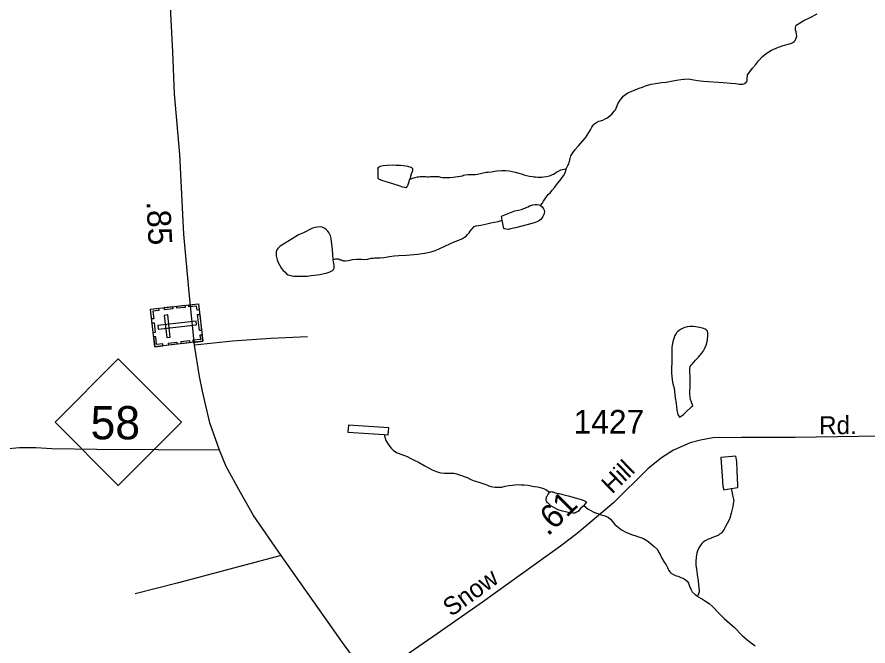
# Model space of a CAD drawing. Extents: x 2220236 to 2384410, y 720751 to 894131.
# Drawn here: x 2284074 to 2288550, y 829540 to 832849 of the extents above; entities that cross this region are included whole.
import ezdxf

# ---------------------------------------------------------------- set-up
doc = ezdxf.new("R2010")
doc.units = 0
for name, color, linetype in [('Exist Cultural Cemetery CELL', 7, 'Continuous'), ('Exist Hydrographic Creek Single Shore', 7, 'Continuous'), ('Exist Hydrographic Misc Water Feature', 7, 'Continuous'), ('Exist Hydrographic Pond Under 1500 Sq Ft', 7, 'Continuous'), ('Exist Road Non-System Type 51', 7, 'Continuous'), ('Exist Road Primary NC Attributed', 7, 'Continuous'), ('Exist Road Primary NC Service Mileage Hundredths English Label', 7, 'Continuous'), ('Exist Road Primary NC Shield CELL', 7, 'Continuous'), ('Exist Road Primary NC Shield Number Label', 7, 'Continuous'), ('Exist Road Secondary Mileage Hundredths English Label', 7, 'Continuous'), ('Exist Road Secondary Type 51 Attributed', 7, 'Continuous'), ('Exist Road Secondary Type 51 Label', 7, 'Continuous'), ('Exist Road Secondary Type 51 Number Label', 7, 'Continuous')]:
    doc.layers.add(name, color=color, linetype=linetype)

msp = doc.modelspace()

# ---------------------------------------------------------------- linework, layer by layer
at = {"layer": 'Exist Cultural Cemetery CELL'}
for points in [[(2284798.3, 831114.3), (2284775.6, 831312), (2285028.6, 831341), (2285051.3, 831143.2)], [(2285032.4, 831308.1), (2285021, 831306.8), (2285018.5, 831328.6), (2284978.3, 831324), (2284977, 831335.1), (2285028.6, 831341)], [(2284818.7, 831317), (2284820, 831305.8), (2284788, 831302.1), (2284792.6, 831261.8), (2284781.6, 831260.5), (2284775.7, 831312.1)], [(2284892.6, 831314), (2284849.6, 831309.1), (2284848.3, 831320.4), (2284891.3, 831325.3)], [(2284958.1, 831321.5), (2284915.1, 831316.6), (2284913.8, 831327.9), (2284956.8, 831332.8)], [(2284861.2, 831162.5), (2284879.8, 831164.7), (2284866.4, 831281.6), (2284847.9, 831279.5)], [(2285033.3, 831199), (2285023.7, 831283.3), (2285035, 831284.6), (2285044.6, 831200.3)], [(2284789.9, 831187.8), (2284784, 831239.3), (2284795.3, 831240.6), (2284801.2, 831189.1)], [(2284815, 831225.9), (2284817.1, 831207.3), (2285018.6, 831230.4), (2285016.5, 831249)], [(2284841.3, 831119.2), (2284840, 831130.4), (2284808, 831126.8), (2284803.4, 831167.1), (2284792.4, 831165.8), (2284798.3, 831114.3)], [(2285047.4, 831176.1), (2285036, 831174.8), (2285038.5, 831152.9), (2284998.4, 831148.3), (2284999.6, 831137.3), (2285051.2, 831143.2)], [(2284915, 831127.6), (2284872, 831122.7), (2284870.7, 831134), (2284913.7, 831138.9)], [(2284981.8, 831135.2), (2284938.7, 831130.3), (2284937.4, 831141.6), (2284980.5, 831146.5)]]:
    msp.add_lwpolyline(points, close=True, dxfattribs=at)
at = {"layer": 'Exist Hydrographic Creek Single Shore'}
msp.add_lwpolyline([(2287653.2, 829801.8), (2287656.4, 829799.1), (2287676.5, 829787.2), (2287698.5, 829773.6), (2287716.7, 829761.8), (2287732.4, 829747.7), (2287767.1, 829711.5), (2287794.1, 829684.1), (2287847.6, 829637.1), (2287888, 829595.2), (2287912.2, 829573.4), (2287930.3, 829559.9), (2287942.2, 829551.5), (2287956.7, 829539.7)], dxfattribs=at)
at = {"layer": 'Exist Hydrographic Misc Water Feature'}
for points in [[(2286962.8, 832050.4), (2286972.1, 832067.6), (2286975.9, 832077.3), (2286978, 832084.5), (2286979.7, 832089.4), (2286983.7, 832105.1), (2286987.9, 832118.1), (2286993.3, 832129.4), (2287010.6, 832152.7), (2287026.3, 832170.4), (2287064.6, 832213.9), (2287082.3, 832242.4), (2287090.4, 832256), (2287098.3, 832270.6), (2287106.7, 832281.3), (2287112.4, 832287.7), (2287124.7, 832296.3), (2287133.7, 832301), (2287143.9, 832302.5), (2287155.8, 832307.1), (2287167.7, 832312.8), (2287175.7, 832317.5), (2287182.7, 832322.3), (2287203.3, 832338.9), (2287215.1, 832353.5), (2287221.5, 832361.5), (2287229.1, 832379.4), (2287233.2, 832387.5), (2287234.9, 832391.8), (2287243.4, 832406.3), (2287262.7, 832432.2), (2287286.3, 832450.4), (2287304.2, 832458.2), (2287326.4, 832466.9), (2287346.2, 832474.7), (2287364, 832480.9), (2287380.2, 832487.1), (2287409.9, 832495.4), (2287432.3, 832499.2), (2287463.9, 832504.1), (2287488.9, 832506.9), (2287514.2, 832511.3), (2287543.5, 832516.5), (2287565.6, 832521), (2287585.6, 832522.9), (2287603.7, 832523.5), (2287633.5, 832519.6), (2287653.7, 832515.9), (2287685.5, 832512), (2287787.6, 832504.9), (2287829.6, 832501.4), (2287853.4, 832499.3), (2287863.2, 832497.5), (2287873.7, 832495.6), (2287881.6, 832495.4), (2287891.1, 832496.9), (2287900.4, 832499.3), (2287907.7, 832504.1), (2287910.7, 832507.3), (2287912, 832509.6), (2287914.1, 832514.4), (2287915.2, 832520.3), (2287915.4, 832530.2), (2287915.6, 832538.4), (2287916, 832541.6), (2287917.1, 832545.5), (2287923.1, 832553.6), (2287942.7, 832580.4), (2287957.8, 832598.2), (2287974.3, 832618.1), (2287995.1, 832641.7), (2288014.2, 832658.3), (2288042.4, 832674.1), (2288080.1, 832690.7), (2288103.9, 832700.1), (2288143.8, 832709.7), (2288154.1, 832715.4), (2288161.4, 832720.9), (2288167.5, 832726.6), (2288173.3, 832738), (2288175.4, 832748.5), (2288175, 832759.9), (2288173, 832770.8), (2288168.9, 832782.4), (2288168.1, 832788.9), (2288168.9, 832794.5), (2288170.3, 832802), (2288172.4, 832805.9), (2288180.7, 832812.3), (2288212.6, 832830.7), (2288242.4, 832844.8), (2288282.2, 832865.3)], [(2286139.1, 831993.7), (2286148, 831998.4), (2286155, 832001.5), (2286161.3, 832004), (2286168.8, 832005.5), (2286181, 832008.5), (2286186, 832008.4), (2286193.9, 832009.9), (2286202.7, 832010.4), (2286212.9, 832010.2), (2286218.8, 832010), (2286222.8, 832011), (2286229.9, 832009.2), (2286238.8, 832009), (2286246.7, 832009.5), (2286256.9, 832010.9), (2286264.1, 832010.8), (2286272.9, 832010.6), (2286282.1, 832009.7), (2286290.9, 832009.5), (2286300.7, 832006.7), (2286312.8, 832004.8), (2286324.9, 832004.6), (2286338.7, 832004.3), (2286350.9, 832005.7), (2286367.3, 832007), (2286392.9, 832009.7), (2286394.9, 832009.7), (2286404.8, 832012.1), (2286416.7, 832014.1), (2286422.9, 832016.6), (2286430.8, 832018.1), (2286446.6, 832020.1), (2286454.5, 832020.9), (2286472.5, 832020.5), (2286483.4, 832021), (2286496.5, 832023.3), (2286519.6, 832027.8), (2286541, 832032.2), (2286552.5, 832033.6), (2286568, 832035.6), (2286598.2, 832039.9), (2286624.5, 832042), (2286643.5, 832042.2), (2286663.2, 832039.5), (2286678.5, 832036.6), (2286694.8, 832033), (2286712.8, 832027), (2286726.8, 832023.5), (2286740.5, 832018.9), (2286754.5, 832015.3), (2286770.2, 832011.7), (2286784.6, 832009.8), (2286792.7, 832008), (2286800.6, 832007.8), (2286813, 832006.9), (2286823.9, 832007.3), (2286834, 832007.1), (2286842.6, 832007.9), (2286858.4, 832009.9), (2286874.9, 832014.5), (2286880.8, 832016), (2286890.7, 832020.7), (2286896.4, 832023.2), (2286904.3, 832028.6), (2286914.3, 832035), (2286922.3, 832039.1), (2286934.5, 832045.4), (2286943.4, 832047.5), (2286952, 832049), (2286958.2, 832049.8), (2286962.8, 832050.4)], [(2286826.7, 831858.1), (2286837.8, 831870.3), (2286843.9, 831880), (2286849.7, 831890.4), (2286857.8, 831901.7), (2286867.2, 831914.6), (2286879.6, 831926.8), (2286889.4, 831938.7), (2286902.5, 831954.9), (2286915, 831971), (2286918.6, 831975.2), (2286934.5, 831995.2), (2286940.6, 832003.3), (2286948.6, 832013), (2286956.5, 832029.2), (2286962.2, 832048.8), (2286962.8, 832050.4)], [(2285737.1, 831574), (2285749.6, 831576.3), (2285759.1, 831576.1), (2285762.8, 831576.1), (2285767.6, 831575), (2285774.5, 831572.5), (2285781, 831570.8), (2285785.2, 831568.1), (2285788.5, 831567.3), (2285791.1, 831566.3), (2285795.7, 831566.2), (2285801.2, 831566.1), (2285815.1, 831568.4), (2285825.3, 831570.5), (2285839.1, 831572.8), (2285859.2, 831574.7), (2285885.1, 831575.2), (2285903.1, 831573.2), (2285919.2, 831575.1), (2285937, 831579.7), (2285946.9, 831581.1), (2285954.7, 831581.9), (2285962.6, 831581.8), (2285984.9, 831582.9), (2286002.7, 831584.2), (2286032.9, 831588.5), (2286057, 831592.9), (2286082.9, 831594.7), (2286122.7, 831597.1), (2286180.8, 831601.8), (2286216.7, 831606.7), (2286234.1, 831609.6), (2286253.2, 831614.1), (2286273.4, 831620.2), (2286290.6, 831627.4), (2286328, 831645.4), (2286374, 831665.7), (2286397.8, 831676), (2286418, 831683.8), (2286428, 831690.2), (2286436.3, 831696.6), (2286443.7, 831704.6), (2286451.4, 831714.3), (2286457.5, 831722.4), (2286465.6, 831732.7), (2286469.3, 831736.9), (2286479, 831746.5), (2286489.3, 831751.2), (2286501.1, 831752.6), (2286512.9, 831754.7), (2286545.2, 831761.6), (2286566.6, 831766), (2286604.9, 831774.1), (2286626.6, 831780.2)], [(2286005.3, 830651.7), (2286014.5, 830621.3), (2286029.8, 830596.4), (2286035.8, 830588.7), (2286041.9, 830580.4), (2286048, 830574.7), (2286052.2, 830570.4), (2286060.3, 830564.6), (2286074.2, 830556.8), (2286098.3, 830547.4), (2286125.6, 830536), (2286142.5, 830527.5), (2286158.7, 830519.9), (2286186.6, 830506.2), (2286218.7, 830488.2), (2286257, 830466.1), (2286283.7, 830455.7), (2286303.2, 830451.3), (2286323.2, 830449.3), (2286359, 830449.2), (2286371.7, 830448.3), (2286385.1, 830445.4), (2286406, 830439.4), (2286431, 830429.7), (2286444.7, 830423.8), (2286461.3, 830415.9), (2286477.8, 830409), (2286497.4, 830403), (2286529.3, 830393.2), (2286539.7, 830389), (2286549.5, 830385.6), (2286555.7, 830382.8), (2286565.8, 830379.3), (2286577.5, 830377.4), (2286589.6, 830375.5), (2286604.4, 830374.6), (2286623.8, 830375.8), (2286641.6, 830380.4), (2286661.3, 830383.9), (2286679.4, 830386.1), (2286705.4, 830388.9), (2286725.4, 830388.5), (2286741.4, 830387.1), (2286763.3, 830385.1), (2286785.2, 830381.3), (2286795.4, 830379.5), (2286811.1, 830376.8), (2286825.4, 830373.3), (2286843.7, 830368), (2286855.4, 830362.8), (2286867.7, 830355), (2286875.7, 830348.3)], [(2287831.2, 830367.8), (2287835.1, 830346.4), (2287837.4, 830332.6), (2287841.1, 830320.1), (2287843.5, 830311.2), (2287844, 830305.3), (2287843.6, 830298.7), (2287839.5, 830274.2), (2287830.5, 830238.3), (2287823.1, 830212.2), (2287818.6, 830200.8), (2287800.9, 830168.4), (2287793, 830154.8), (2287787.2, 830144.1), (2287779.8, 830135.4), (2287776.1, 830131.2), (2287769.8, 830127.4), (2287761.5, 830121.6), (2287741.3, 830113.9), (2287721.2, 830105.4), (2287705.6, 830099.2), (2287693.7, 830093.5), (2287683.4, 830086.5), (2287675.7, 830079.2), (2287670.3, 830072), (2287663.5, 830061.4), (2287659.4, 830053.2), (2287653.3, 830041.2), (2287650, 830028.8), (2287648.5, 830019), (2287646.3, 830006.9), (2287644.2, 829984), (2287644.8, 829966.6), (2287646.9, 829955.1), (2287648.9, 829942.9), (2287649.7, 829932.1), (2287651.3, 829916.6), (2287652.7, 829904.2), (2287654.5, 829893.6), (2287656.5, 829881.1), (2287658.7, 829861.4), (2287660.7, 829844.9), (2287662.1, 829832.8), (2287662.2, 829825.2), (2287659, 829813.8), (2287653.2, 829801.8)], [(2287056, 830278.9), (2287078.2, 830259.8), (2287088.3, 830253.7), (2287108.7, 830244.4), (2287122.7, 830238.2), (2287134.8, 830234.7), (2287146.5, 830230.5), (2287159.9, 830226), (2287170.6, 830222.5), (2287184.6, 830216.6), (2287194.9, 830207.2), (2287210.9, 830187.2), (2287219.2, 830178.8), (2287253.4, 830151.2), (2287279.4, 830137.5), (2287311.6, 830123.8), (2287329.5, 830118.5), (2287343.8, 830113.9), (2287354.6, 830109.8), (2287369.2, 830104.5), (2287386.1, 830094.3), (2287401.9, 830082.5), (2287426.1, 830063), (2287442.2, 830047.3), (2287449.1, 830035.6), (2287456.4, 830021.4), (2287466.5, 830002.5), (2287478.8, 829981.6), (2287488.7, 829965.9), (2287495, 829953.3), (2287499.4, 829943.4), (2287503.5, 829936.8), (2287510.5, 829927.8), (2287517.3, 829921.7), (2287530.6, 829914.2), (2287541.3, 829909.7), (2287551.4, 829906.3), (2287565.4, 829900.4), (2287575.5, 829895.9), (2287583.6, 829892.5), (2287590.7, 829887.4), (2287599.7, 829880.6), (2287605.4, 829870.7), (2287612, 829854.2), (2287617.9, 829838.6), (2287626.1, 829824.3), (2287640.3, 829810.9), (2287653.2, 829801.8)]]:
    msp.add_lwpolyline(points, dxfattribs=at)
at = {"layer": 'Exist Hydrographic Pond Under 1500 Sq Ft'}
for points in [[(2286139.1, 831993.7), (2286131.4, 831971.8), (2286127.6, 831961.1), (2286125.2, 831957.2), (2286123.5, 831954), (2286119.5, 831951.4), (2286113.6, 831951.6), (2286103.8, 831953.4), (2286083.3, 831961.4), (2286051.4, 831970.9), (2286016.5, 831981.4), (2285993.4, 831988.5), (2285988.5, 831990.2), (2285985.2, 831991.9), (2285981, 831994.6), (2285977.4, 831996.4), (2285974.2, 831999.7), (2285973, 832002), (2285973.1, 832006.3), (2285972.9, 832044), (2285973, 832048.9), (2285972.4, 832052.2), (2285974.8, 832057.7), (2285978.8, 832061.9), (2285984.7, 832064.1), (2285990.7, 832066.6), (2286000.6, 832068.7), (2286020.9, 832069.9), (2286050.5, 832070.9), (2286066.2, 832070.6), (2286090.5, 832069.5), (2286106.2, 832067.5), (2286118.3, 832065.6), (2286128.4, 832063.7), (2286144.7, 832060.1), (2286148.6, 832057.4), (2286150.5, 832055.7), (2286153.4, 832051.7), (2286154.6, 832047.5), (2286154.6, 832045.2), (2286154.5, 832041.9), (2286150.7, 832032.1), (2286147.6, 832023), (2286143.7, 832010), (2286141.5, 832001.8), (2286139.1, 831993.7)], [(2286626.6, 831780.2), (2286622.8, 831801.6), (2286692.3, 831829), (2286712.3, 831832.5), (2286727.5, 831837.1), (2286748.3, 831844.9), (2286761.9, 831851.2), (2286770.2, 831855.3), (2286776.8, 831858.4), (2286786.7, 831861.5), (2286797.9, 831863.6), (2286807.8, 831863.4), (2286817.9, 831861.5), (2286826.7, 831858.1)], [(2286826.7, 831858.1), (2286828.3, 831858), (2286836.7, 831850.6), (2286844, 831839.7), (2286846.5, 831833), (2286848.3, 831825.8), (2286847.2, 831819.2), (2286846.4, 831814.3), (2286844, 831806.2), (2286840.6, 831800.4), (2286830.8, 831785.8), (2286816.8, 831775.6), (2286798.9, 831767.8), (2286770.5, 831759.2), (2286729.3, 831748.6), (2286695.3, 831740.4), (2286669, 831734.4), (2286659.1, 831732), (2286647.3, 831732.2), (2286639.1, 831734), (2286634.9, 831735.8), (2286626.6, 831780.2)], [(2285737.1, 831574), (2285732.6, 831624.2), (2285726, 831684.1), (2285722, 831698.3), (2285717.9, 831708.2), (2285713.8, 831715.5), (2285709.4, 831722.1), (2285703.9, 831728.2), (2285701.7, 831729.8), (2285693, 831737.2), (2285679.6, 831743.4), (2285669.5, 831745.3), (2285653.1, 831744), (2285641.2, 831741.6), (2285627.7, 831738.6), (2285580, 831714.3), (2285554.1, 831702.4), (2285520.3, 831681.8), (2285476.4, 831654.8), (2285458.5, 831643.7), (2285450.5, 831637.3), (2285445.1, 831630.9), (2285441, 831623.7), (2285437.5, 831614.6), (2285436.8, 831611.4), (2285437.7, 831592.6), (2285442.6, 831571.9), (2285449.7, 831553.7), (2285455.7, 831541.4), (2285465.5, 831525.5), (2285473.9, 831515.5), (2285481.9, 831508.1), (2285491.9, 831498), (2285500, 831493.6), (2285512, 831490.1), (2285530, 831485.8), (2285556.2, 831485.9), (2285578.2, 831486.4), (2285600.2, 831486.6), (2285621.9, 831488.8), (2285667.9, 831495), (2285690, 831499.5), (2285699.9, 831501.9), (2285716.4, 831506.5), (2285733.6, 831516), (2285739, 831521.5), (2285741.7, 831528), (2285741.5, 831546), (2285739.1, 831560.2), (2285737.1, 831574)], [(2287629, 830802.7), (2287621.2, 830823.2), (2287616.9, 830836.4), (2287614.9, 830847.2), (2287612.7, 830868.6), (2287612.5, 830876.8), (2287614.4, 830904.7), (2287614.3, 830929.3), (2287614.5, 830957.8), (2287613.7, 830982.4), (2287613.4, 831000.4), (2287615.3, 831011.2), (2287619.4, 831016.7), (2287625.1, 831023.2), (2287643.2, 831043.5), (2287658.9, 831059.5), (2287674.8, 831079.5), (2287684.6, 831093.4), (2287690.4, 831103.8), (2287698.3, 831122.7), (2287706.1, 831149.4), (2287708, 831178.2), (2287707.2, 831189.7), (2287706.7, 831193.7), (2287705.4, 831198), (2287703.2, 831200.3), (2287699.7, 831203.7), (2287693.8, 831207.1), (2287685.7, 831209.8), (2287679.5, 831211.6), (2287663.5, 831215.2), (2287653.4, 831217.1), (2287645.5, 831219.5), (2287631.1, 831220.8), (2287612.4, 831221.2), (2287598.3, 831218.9), (2287586.8, 831215.8), (2287577.5, 831212.7), (2287567.5, 831206.4), (2287557.6, 831200), (2287549.6, 831194.6), (2287543.5, 831188.2), (2287540.5, 831184), (2287534.7, 831174.3), (2287529.9, 831162.2), (2287524.2, 831141.7), (2287518.4, 831112.3), (2287518.4, 831083.8), (2287518.8, 831055.9), (2287517.5, 830976.2), (2287520, 830940.1), (2287522.1, 830927.9), (2287526.3, 830912.1), (2287530.3, 830898.2), (2287532.5, 830878.5), (2287536.8, 830846.2), (2287541.1, 830818.3), (2287543.3, 830796.3), (2287545.7, 830772.3), (2287549.4, 830758.4), (2287558, 830744.1), (2287563.6, 830746.6), (2287567.9, 830749.8), (2287579.6, 830758.4), (2287591.6, 830769.7), (2287623.7, 830799.5), (2287629, 830802.7)], [(2286005.3, 830651.7), (2286025.3, 830650.6), (2286029, 830688.3), (2285817.1, 830702.5), (2285813.4, 830664.8), (2286005.3, 830651.7)], [(2287831.2, 830367.8), (2287864.8, 830373), (2287864.8, 830386.8), (2287862, 830460.7), (2287859.8, 830510.9), (2287855.4, 830538.9), (2287775.6, 830532.3), (2287784.5, 830406.5), (2287786.9, 830380.2), (2287791.1, 830362.1), (2287831.2, 830367.8)], [(2287056, 830278.9), (2287052.3, 830275.7), (2287038.6, 830263.9), (2287030.6, 830254.9), (2287026.9, 830249.4), (2287022.2, 830246.2), (2287017.2, 830243), (2287012.2, 830240.5), (2287006.6, 830239), (2286997.1, 830239.2), (2286980.8, 830241.2), (2286958.5, 830244.9), (2286942.5, 830248.5), (2286920.7, 830256.5), (2286900.3, 830265.8), (2286882.5, 830277.6), (2286868, 830290.4), (2286864.1, 830293.7), (2286860.9, 830297.8), (2286859.3, 830301.1), (2286858.1, 830306), (2286857.6, 830310.3), (2286857.7, 830315.2), (2286858.4, 830320.1), (2286859.8, 830324), (2286861.9, 830328.2), (2286868, 830337.9), (2286873.4, 830346), (2286875.7, 830348.3)], [(2286875.7, 830348.3), (2286877.7, 830349.9), (2286879.7, 830350.8), (2286883.7, 830352.4), (2286887.9, 830351.3), (2286893.8, 830350.5), (2286901.3, 830347.1), (2286906.2, 830345.4), (2286911.7, 830344.3), (2286925.5, 830342.3), (2286938.5, 830338.8), (2286952.5, 830335.2), (2286973.7, 830329.2), (2287041.6, 830309.8), (2287055.9, 830305.2), (2287066, 830300.1), (2287067.5, 830296.7), (2287068.1, 830294.4), (2287056, 830278.9)]]:
    msp.add_lwpolyline(points, dxfattribs=at)
at = {"layer": 'Exist Road Non-System Type 51'}
for points in [[(2285601.8, 831166.1), (2285409.5, 831156.9), (2285208, 831143), (2285006.5, 831122.1)], [(2285139.7, 830570.5), (2284493.4, 830572.8), (2284256, 830577.4), (2284172.6, 830582), (2284086.9, 830582), (2284010.5, 830575.1)], [(2285462.9, 830016), (2284916.6, 829870.8), (2284695.1, 829814.8)]]:
    msp.add_lwpolyline(points, dxfattribs=at)
at = {"layer": 'Exist Road Primary NC Attributed'}
msp.add_lwpolyline([(2285900.7, 829402.3), (2285785.1, 829557.2), (2285462.9, 830016), (2285317.1, 830226.4), (2285248.5, 830347.9), (2285174.4, 830484.7), (2285139.7, 830570.5), (2285087.6, 830714.2), (2285049.3, 830881), (2285033.1, 830957.5), (2285006.5, 831122.1), (2284978.7, 831400.2), (2284950.9, 831706.2), (2284930.1, 832125.7), (2284902.3, 832445.6), (2284894.1, 832665.8), (2284882.6, 832867.4), (2284875.6, 833013.4), (2284875.6, 833154.8), (2284886, 833416.7), (2284898.8, 833551.2), (2284910.4, 833639.2)], dxfattribs=at)
at = {"layer": 'Exist Road Primary NC Shield CELL'}
msp.add_lwpolyline([(2284273.6, 830716.9), (2284606.6, 831049.9), (2284939.6, 830716.9), (2284606.6, 830383.9)], close=True, dxfattribs=at)
at = {"layer": 'Exist Road Secondary Type 51 Attributed'}
msp.add_lwpolyline([(2288722.5, 830645.8), (2288166.6, 830636.5), (2287886.3, 830636.5), (2287733.4, 830634.2), (2287668.5, 830622.6), (2287615.3, 830608.7), (2287527.2, 830569.3), (2287464.7, 830529.9), (2287392.9, 830471.9), (2287212.2, 830293.5), (2287021.1, 830132.4), (2286932, 830065.7), (2286522.9, 829770), (2286284.5, 829603.8), (2286114.3, 829486.9), (2285938.2, 829361.7)], dxfattribs=at)

# ---------------------------------------------------------------- texts
at = {"layer": 'Exist Road Primary NC Service Mileage Hundredths English Label'}
msp.add_text('.85', height=125, rotation=272.8447, dxfattribs=at).set_placement((2284754.6, 831878.2))
at = {"layer": 'Exist Road Primary NC Shield Number Label'}
msp.add_text('58', height=175, dxfattribs=at).set_placement((2284460.7, 830627.2))
at = {"layer": 'Exist Road Secondary Mileage Hundredths English Label'}
msp.add_text('.61', height=125, rotation=44.6487, dxfattribs=at).set_placement((2286866, 830114.1))
at = {"layer": 'Exist Road Secondary Type 51 Label'}
for s, rotation, p in [('Rd.', 0.5221, (2288293.6, 830653.1)), ('Hill', 44.2908, (2287204.2, 830335.3)), ('Snow', 35.8595, (2286357.7, 829691.1))]:
    msp.add_text(s, height=95, rotation=rotation, dxfattribs=at).set_placement(p)
at = {"layer": 'Exist Road Secondary Type 51 Number Label'}
msp.add_text('1427', height=125, dxfattribs=at).set_placement((2287001.3, 830656.9))

doc.saveas('drawing.dxf')
